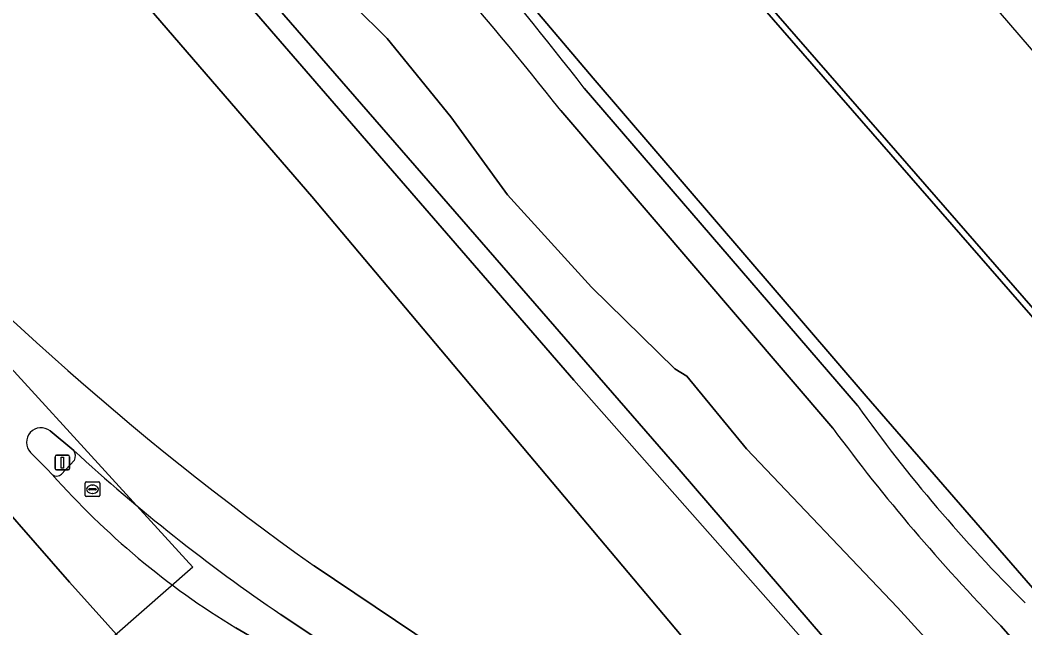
# Model space of a CAD drawing. Extents: x 155018 to 156648, y 383979 to 385733.
# Drawn here: x 155924.9 to 155993.3, y 385394.5 to 385435.9 of the extents above; entities that cross this region are included whole.
import ezdxf

# ---------------------------------------------------------------- set-up
doc = ezdxf.new("R2010")
doc.units = 0
for name, color, linetype in [('IMGEO_Berm_groen', 7, 'Continuous'), ('IMGEO_Gemengd_bos', 7, 'Continuous'), ('IMGEO_Groenvoorziening', 7, 'Continuous'), ('IMGEO_Hek', 7, 'Continuous'), ('IMGEO_Kademuur', 7, 'Continuous'), ('IMGEO_Lichtmast', 7, 'Continuous'), ('IMGEO_Loofbos', 7, 'Continuous'), ('IMGEO_Pand_vergunning_verleend', 7, 'Continuous'), ('IMGEO_Rijbaan_lokaal_gesloten', 7, 'Continuous'), ('IMGEO_Rioolput', 7, 'Continuous'), ('IMGEO_Verkeerseiland_gesloten', 7, 'Continuous'), ('IMGEO_Waterloop', 7, 'Continuous')]:
    doc.layers.add(name, color=color, linetype=linetype)

msp = doc.modelspace()

# ---------------------------------------------------------------- linework, layer by layer
at = {"layer": 'IMGEO_Berm_groen'}
for points in [[(155928.553, 385405.937), (155927.685, 385404.996)], [(155953.219, 385388.341), (155942.613, 385395.439)], [(155939.547, 385394.532), (155948.401, 385389.366)]]:
    msp.add_lwpolyline(points, dxfattribs=at)
for centre, radius, start, end in [((155927.941, 385406.239), 0.683, 333.76454, 33.63988), ((156012.424, 385498.011), 124.075, 227.44287, 235.76058), ((155927.358, 385405.333), 0.47, 228.11374, 314.20995), ((155967.865, 385441.115), 54.515, 221.51276, 238.70413)]:
    msp.add_arc(centre, radius, start, end, dxfattribs=at)
at = {"layer": 'IMGEO_Gemengd_bos'}
msp.add_lwpolyline([(155931.903, 385392.88), (155932.243, 385393.181), (155928.219, 385397.645), (155923.555, 385403.007), (155903.373, 385426.397), (155864.43, 385471.35), (155825.181, 385516.83), (155824.815, 385516.504), (155778.005, 385570.543)], dxfattribs=at)
at = {"layer": 'IMGEO_Groenvoorziening'}
for points in [[(155849.256, 385534.694), (155879.012, 385500), (155944.73, 385423.906), (155976.23, 385386.429), (155988.002, 385372.423), (155992.72, 385377.251), (155980.942, 385390.581), (155962.548, 385411.4), (155885.805, 385500), (155868.562, 385520.104), (155825.768, 385569.998)], [(155868.562, 385520.104), (155885.805, 385500), (155962.548, 385411.4), (155980.942, 385390.581), (155992.72, 385377.251), (155988.002, 385372.423), (155976.23, 385386.429), (155944.73, 385423.906), (155879.012, 385500), (155849.256, 385534.694)], [(156019.779, 385362.556), (156022.186, 385359.987), (156022.135, 385358.901), (156021.343, 385357.586), (156020.034, 385356.564), (156018.023, 385356.072), (156017.415, 385355.744), (155997.625, 385377.802), (155995.369, 385375.497), (155969.716, 385405.314), (155887.441, 385499.942), (155887.37, 385500.025), (155887.338, 385500.062), (155869.459, 385520.912)], [(155981.859, 385409.678), (155963.263, 385431.276)], [(155961.682, 385429.751), (155980.187, 385408.129)], [(155944.888, 385398.748), (155957.28, 385390.421)], [(155991.628, 385394.666), (156000, 385385.109), (156004.834, 385379.59)]]:
    msp.add_lwpolyline(points, dxfattribs=at)
for centre, radius, start, end in [((155748.318, 385265.123), 271.677, 37.70401, 43.10639), ((155694.93, 385217.205), 341.076, 38.54757, 42.85663), ((156063.099, 385565.032), 204.02, 221.75054, 234.5909), ((156066.871, 385470.396), 104.468, 215.53543, 225.22334), ((156085.819, 385486.304), 131.413, 216.50379, 224.21268)]:
    msp.add_arc(centre, radius, start, end, dxfattribs=at)
at = {"layer": 'IMGEO_Hek'}
msp.add_lwpolyline([(155995.369, 385375.497), (155969.716, 385405.314), (155887.441, 385499.942), (155887.37, 385500.025)], dxfattribs=at)
at = {"layer": 'IMGEO_Kademuur'}
msp.add_lwpolyline([(155997.97, 385411.507), (155971.69, 385441.684), (155964.908, 385449.453), (155949.957, 385466.762), (155942.835, 385474.886), (155942.528, 385474.642), (155942.487, 385474.48), (155944.008, 385472.704), (155945.121, 385471.405), (155945.444, 385471.39), (155949.655, 385466.5), (155964.606, 385449.191), (155971.389, 385441.421), (155997.667, 385411.246), (156004.958, 385402.689), (156008.376, 385398.238), (156008.694, 385398.482), (156005.269, 385402.94)], close=True, dxfattribs=at)
at = {"layer": 'IMGEO_Lichtmast'}
for p, q in [((155927.243, 385405.389), (155927.243, 385406.189)), ((155927.243, 385406.189), (155927.243, 385405.389)), ((155927.343, 385406.289), (155928.133, 385406.289)), ((155928.133, 385406.289), (155927.343, 385406.289)), ((155928.233, 385406.189), (155928.233, 385405.389)), ((155928.233, 385405.389), (155928.233, 385406.189)), ((155928.133, 385405.289), (155927.343, 385405.289)), ((155927.343, 385405.289), (155928.133, 385405.289))]:
    msp.add_line(p, q, dxfattribs=at)
msp.add_lwpolyline([(155927.663, 385406.164), (155927.813, 385406.164), (155927.813, 385405.414), (155927.663, 385405.414), (155927.663, 385406.164)], dxfattribs=at)
for centre, start, end in [((155927.343, 385406.189), 90, 180), ((155927.343, 385406.189), 90, 180), ((155928.133, 385406.189), 0, 90), ((155928.133, 385406.189), 360, 90), ((155927.343, 385405.389), 180, 270), ((155927.343, 385405.389), 180, 270), ((155928.133, 385405.389), 270, 0), ((155928.133, 385405.389), 270, 0)]:
    msp.add_arc(centre, 0.1, start, end, dxfattribs=at)
at = {"layer": 'IMGEO_Loofbos'}
for points in [[(156040.687, 385353.039), (156041.081, 385352.568), (156041.121, 385352.519), (156041.539, 385352.869), (156042.4, 385353.589), (156042.098, 385353.962), (156039.285, 385357.432), (156035.538, 385360.301), (156032.547, 385362.066), (156026.212, 385364.331), (156021.108, 385367.171), (156018.348, 385369.016), (156007.291, 385381.87), (155994.096, 385396.892), (155982.457, 385410.308), (155963.878, 385431.953), (155947.342, 385451.497), (155904.78, 385500), (155879.184, 385529.668), (155775.182, 385649.306), (155766.711, 385659.664), (155748.523, 385682.4)], [(155739, 385675.581), (155752.832, 385658.702), (155782.921, 385621.515), (155784.1, 385622.382), (155820.427, 385578.306), (155824.568, 385577.256), (155827.294, 385574.063), (155826.762, 385570.704), (155869.459, 385520.912), (155887.338, 385500.062), (155887.37, 385500.025), (155887.441, 385499.942), (155969.716, 385405.314), (155995.369, 385375.497), (155997.625, 385377.802), (156017.415, 385355.744), (156019.014, 385356.997)], [(155874.298, 385520.299), (155877.785, 385516.249), (155892.789, 385500), (155903.161, 385487.107), (155909.47, 385479.769), (155914.418, 385473.703), (155921.397, 385465.857), (155925.709, 385460.68), (155932.879, 385452.714), (155947.611, 385436.894), (155949.85, 385434.656), (155954.185, 385429.319), (155958.041, 385424.012), (155963.753, 385417.719), (155969.431, 385412.166), (155970.24, 385411.661), (155974.317, 385406.722), (155984.601, 385395.931), (155992.027, 385387.75), (155996.056, 385382.767), (155999.008, 385378.723), (156001.48, 385375.849), (156011.297, 385366.15), (156018.959, 385357.378)], [(155984.601, 385395.931), (155974.317, 385406.722), (155970.24, 385411.661), (155969.431, 385412.166), (155963.753, 385417.719), (155958.041, 385424.012), (155954.185, 385429.319), (155949.85, 385434.656), (155947.611, 385436.894), (155932.879, 385452.714), (155925.709, 385460.68), (155921.397, 385465.857), (155914.418, 385473.703), (155909.47, 385479.769), (155903.161, 385487.107), (155892.789, 385500), (155877.785, 385516.249), (155874.298, 385520.299)], [(155904.78, 385500), (155947.342, 385451.497), (155963.878, 385431.953), (155982.457, 385410.308), (155994.096, 385396.892), (156007.291, 385381.87), (156018.348, 385369.016), (156021.108, 385367.171), (156026.212, 385364.331), (156032.547, 385362.066), (156035.538, 385360.301), (156039.285, 385357.432), (156042.098, 385353.962)], [(156045.553, 385356.294), (156041.397, 385360.904), (156041.095, 385360.642), (156036.141, 385366.36), (156024.149, 385380.154), (156011.234, 385394.86), (156008.714, 385394.446), (156007.576, 385395.675), (156008.376, 385398.238), (156004.958, 385402.689), (155997.667, 385411.246), (155971.389, 385441.421), (155964.606, 385449.191), (155949.655, 385466.5), (155945.444, 385471.39), (155945.121, 385471.405), (155944.483, 385470.983), (155944.181, 385470.72), (155937.471, 385478.441), (155937.773, 385478.703), (155938.434, 385479.171), (155921.972, 385498.33)], [(155963.263, 385431.276), (155981.859, 385409.678)], [(155980.187, 385408.129), (155961.682, 385429.751)], [(156018.959, 385357.378), (156011.297, 385366.15), (156001.48, 385375.849), (155999.008, 385378.723), (155996.056, 385382.767), (155992.027, 385387.75), (155984.601, 385395.931)], [(156004.834, 385379.59), (156000, 385385.109), (155991.628, 385394.666)]]:
    msp.add_lwpolyline(points, dxfattribs=at)
for centre, radius, start, end in [((155748.318, 385265.123), 271.677, 37.70401, 43.10639), ((155694.93, 385217.205), 341.076, 38.54757, 42.85663), ((156066.871, 385470.396), 104.468, 215.53543, 225.22334), ((156085.819, 385486.304), 131.413, 216.50379, 224.21268)]:
    msp.add_arc(centre, radius, start, end, dxfattribs=at)
at = {"layer": 'IMGEO_Pand_vergunning_verleend'}
msp.add_lwpolyline([(155829.909, 385515.545), (155936.624, 385398.661), (155901.283, 385367.717), (155789.197, 385481.205)], close=True, dxfattribs=at)
at = {"layer": 'IMGEO_Rijbaan_lokaal_gesloten'}
for points in [[(155778.005, 385570.543), (155824.815, 385516.504), (155825.181, 385516.83), (155864.43, 385471.35), (155903.373, 385426.397), (155923.555, 385403.007), (155928.219, 385397.645), (155932.243, 385393.181), (155931.903, 385392.88)], [(155926.902, 385407.945), (155928.509, 385406.617)], [(155927.044, 385404.983), (155926.711, 385405.348), (155925.579, 385406.482)], [(155957.28, 385390.421), (155944.888, 385398.748)], [(155942.613, 385395.439), (155953.219, 385388.341)], [(155948.401, 385389.366), (155939.547, 385394.532)]]:
    msp.add_lwpolyline(points, dxfattribs=at)
for centre, radius, start, end in [((156063.099, 385565.032), 204.02, 221.75054, 234.5909), ((155926.288, 385407.17), 0.988, 51.60303, 224.1505), ((156012.424, 385498.011), 124.075, 227.44287, 235.76058), ((155967.865, 385441.115), 54.515, 221.51276, 238.70413)]:
    msp.add_arc(centre, radius, start, end, dxfattribs=at)
at = {"layer": 'IMGEO_Rioolput'}
for p, q in [((155929.287, 385403.544), (155929.287, 385404.396)), ((155929.362, 385404.47), (155930.214, 385404.47)), ((155929.589, 385404.013), (155929.987, 385404.013)), ((155929.775, 385404.25), (155929.8, 385404.25)), ((155930.288, 385404.396), (155930.288, 385403.544)), ((155930.214, 385403.47), (155929.362, 385403.47)), ((155929.546, 385403.964), (155929.546, 385403.976)), ((155929.984, 385403.927), (155929.586, 385403.927)), ((155929.798, 385403.69), (155929.773, 385403.69)), ((155930.03, 385403.976), (155930.03, 385403.964))]:
    msp.add_line(p, q, dxfattribs=at)
for points in [[(155929.287, 385403.544), (155929.287, 385404.396)], [(155929.362, 385404.47), (155930.214, 385404.47)], [(155930.288, 385404.396), (155930.288, 385403.544)], [(155930.214, 385403.47), (155929.362, 385403.47)]]:
    msp.add_lwpolyline(points, dxfattribs=at)
for centre, radius, start, end in [((155929.364, 385404.394), 0.0765, 91.55205, 178.44795), ((155929.364, 385404.394), 0.0765, 91.55205, 178.44795), ((155929.586, 385403.973), 0.0403, 85.87752, 175.75265), ((155929.991, 385403.975), 0.0386, 1.73085, 96.63898), ((155930.212, 385404.394), 0.0765, 1.55205, 88.44795), ((155930.212, 385404.394), 0.0765, 1.55205, 88.44795), ((155929.364, 385403.546), 0.0765, 181.55205, 268.44795), ((155929.364, 385403.546), 0.0765, 181.55205, 268.44795), ((155929.583, 385403.963), 0.0366, 178.93798, 274.71019), ((155929.987, 385403.97), 0.043, 264.86636, 352.45326), ((155930.212, 385403.546), 0.0765, 271.55205, 358.44795), ((155930.212, 385403.546), 0.0765, 271.55205, 358.44795)]:
    msp.add_arc(centre, radius, start, end, dxfattribs=at)
for centre, major_axis, ratio, start_param, end_param in [((155929.774, 385403.97), (-0.387, 0.002), 0.722429, 4.712389, 7.853982), ((155929.799, 385403.97), (-0.39, 0.002), 0.717154, 1.570796, 4.712389)]:
    msp.add_ellipse(centre, major_axis=major_axis, ratio=ratio, start_param=start_param, end_param=end_param, dxfattribs=at)
at = {"layer": 'IMGEO_Verkeerseiland_gesloten'}
for points in [[(155928.509, 385406.617), (155926.902, 385407.945)], [(155925.579, 385406.482), (155926.711, 385405.348)], [(155927.685, 385404.996), (155928.553, 385405.937)], [(155926.711, 385405.348), (155927.044, 385404.983)]]:
    msp.add_lwpolyline(points, dxfattribs=at)
for centre, radius, start, end in [((155926.288, 385407.17), 0.988, 51.60303, 224.1505), ((155927.941, 385406.239), 0.683, 333.76454, 33.63988), ((155927.358, 385405.333), 0.47, 228.11374, 314.20995)]:
    msp.add_arc(centre, radius, start, end, dxfattribs=at)
at = {"layer": 'IMGEO_Waterloop'}
for points in [[(156061.156, 385355.592), (156047.645, 385371.287), (155736.494, 385732.721)], [(155971.69, 385441.684), (155997.97, 385411.507), (156005.269, 385402.94), (156008.694, 385398.482), (156008.376, 385398.238), (156007.576, 385395.675), (156008.714, 385394.446), (156011.234, 385394.86), (156011.534, 385395.124), (156024.45, 385380.417), (156036.443, 385366.622), (156041.397, 385360.904), (156045.553, 385356.294)]]:
    msp.add_lwpolyline(points, dxfattribs=at)

doc.saveas('drawing.dxf')
